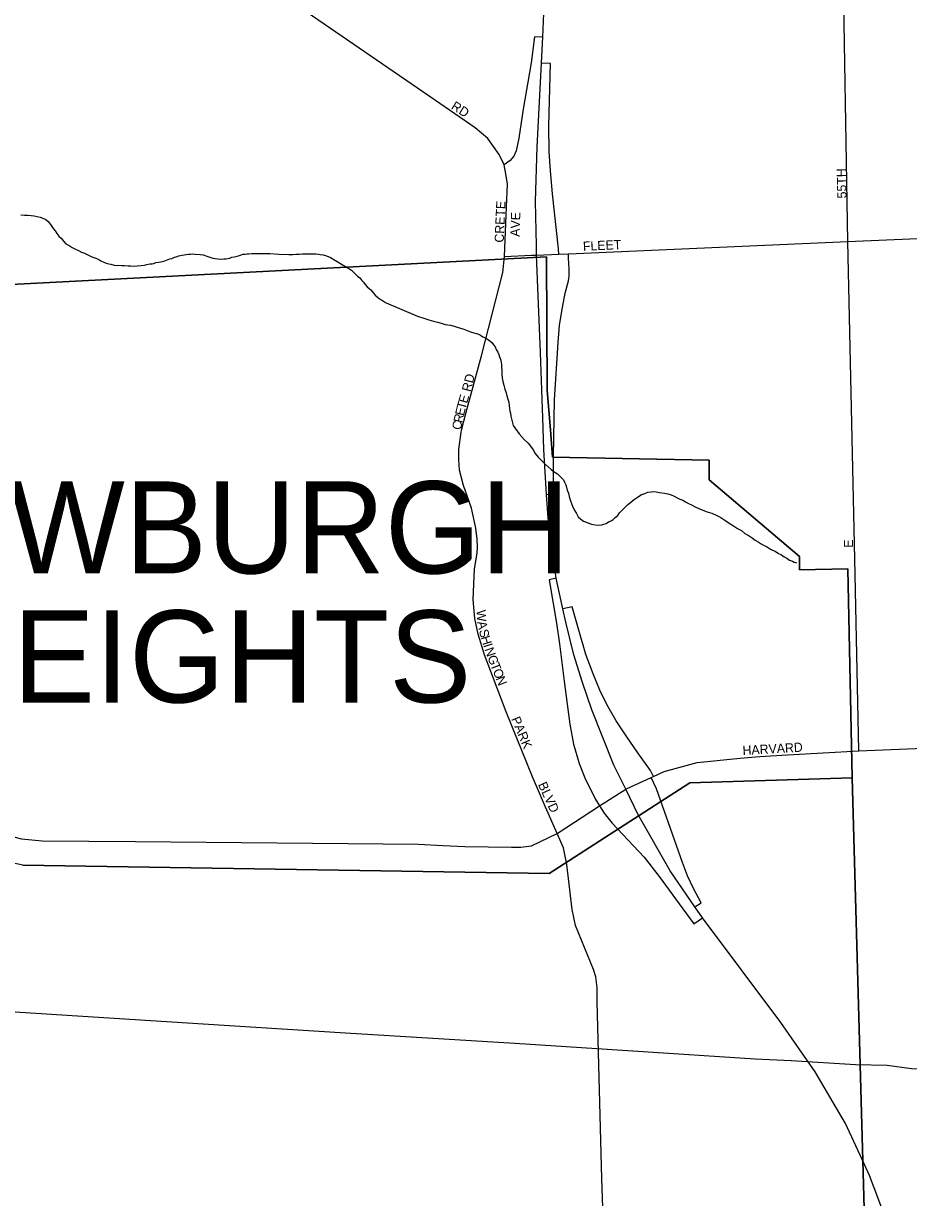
# Model space of a CAD drawing. Extents: x 2010165 to 2382125, y 1060529 to 1407316.
# Drawn here: x 2196877 to 2201681, y 1254931 to 1261303 of the extents above; entities that cross this region are included whole.
import ezdxf

# ---------------------------------------------------------------- set-up
doc = ezdxf.new("R2010")
doc.units = 0
for name, color, linetype in [('GM_X_City_Street', 7, 'Continuous'), ('GM_X_City_Street_Text', 7, 'Continuous'), ('GM_X_Corporation', 7, 'Continuous'), ('GM_X_Corporation_Text', 7, 'Continuous'), ('GM_X_Interchange_Ramps', 7, 'Continuous'), ('GM_X_Interstate_Route', 7, 'Continuous'), ('GM_X_Minor_River', 7, 'Continuous'), ('GM_X_Rail_Line', 7, 'Continuous')]:
    doc.layers.add(name, color=color, linetype=linetype)

msp = doc.modelspace()

# ---------------------------------------------------------------- linework, layer by layer
at = {"layer": 'GM_X_City_Street'}
for points in [[(2199107, 1260889.4), (2198071.1, 1261601.3), (2198021.3, 1261645.3), (2197975, 1261723.6), (2197558.7, 1262406.8)], [(2201391.2, 1258312.9), (2201352.1, 1260120.5), (2201323.4, 1261736.1)], [(2199494.3, 1260487.3), (2199486, 1260536.6), (2199459.1, 1260592.2), (2199397.6, 1260679.1), (2199327.7, 1260737.8), (2199107, 1260889.4)], [(2199487.5, 1260038.9), (2199498.8, 1260308.8), (2199503.7, 1260431.8), (2199494.3, 1260487.3)], [(2199634.6, 1260045.1), (2199661.4, 1260046.3), (2199781.8, 1260051.6), (2199834.4, 1260053.9), (2201352.1, 1260120.5), (2202949.6, 1260189.6)], [(2199253, 1259084.7), (2199254.7, 1259096.6), (2199280.3, 1259194.7), (2199362.7, 1259499), (2199479.5, 1259951.4), (2199487.5, 1260038.9)], [(2199487.5, 1260038.9), (2199634.6, 1260045.1)], [(2199711, 1257049.1), (2199639.2, 1257215), (2199497.4, 1257566.7), (2199379.5, 1257876.2), (2199345, 1257988), (2199326.1, 1258073.7), (2199317.2, 1258177.2), (2199325, 1258342.7), (2199339, 1258428.3), (2199341.7, 1258459.5), (2199339.7, 1258504.1), (2199332.8, 1258563.5), (2199308.3, 1258672.5), (2199266, 1258795), (2199243.8, 1258879.6), (2199239.9, 1258937.2), (2199240.5, 1258991.6), (2199253, 1259084.7)], [(2201411.8, 1257355.9), (2201391.2, 1258312.9)], [(2200874.4, 1257324.2), (2201023.2, 1257334.6), (2201411.8, 1257355.9)], [(2201411.8, 1257355.9), (2201807, 1257371.8), (2201934.7, 1257374.9)], [(2199772.8, 1256906.6), (2200003.5, 1257056.9), (2200146.2, 1257146.8), (2200153.1, 1257151.1), (2200283.2, 1257211), (2200296, 1257216.8), (2200353.5, 1257243.3), (2200533.7, 1257292.3), (2200767.4, 1257316.7), (2200874.4, 1257324.2)], [(2195519, 1257045.6), (2196073.5, 1257065.6), (2196172.2, 1257057), (2196866.5, 1256877.7), (2196977.5, 1256866.4), (2197484, 1256863.5), (2199021.1, 1256848.6), (2199152.4, 1256842.2)], [(2199772.8, 1256906.6), (2199772.8, 1256906.6), (2199711, 1257049.1)], [(2199152.4, 1256842.2), (2199273, 1256836.4), (2199525.3, 1256832.1), (2199576, 1256832.1), (2199634.4, 1256840.7), (2199772.8, 1256906.6)], [(2199822, 1256756.8), (2199808.4, 1256828.5), (2199772.8, 1256906.6)], [(2200016.7, 1255035.4), (2199991, 1255992.5), (2199990, 1256071.9), (2199983.2, 1256129.1), (2199970.1, 1256168), (2199872.3, 1256408.4), (2199855.3, 1256493.7), (2199825.4, 1256738.9), (2199822, 1256756.8)], [(2200005.9, 1254566.3), (2200008.4, 1254571.4), (2200025.4, 1254621.4), (2200029.7, 1254683.7), (2200021, 1254876.6), (2200016.7, 1255035.4)]]:
    msp.add_lwpolyline(points, dxfattribs=at)
at = {"layer": 'GM_X_Corporation'}
for points in [[(2201444.6, 1254676.1), (2201374.5, 1257208.6), (2201351.9, 1258343.6), (2201089.7, 1258338.8), (2201088.9, 1258411), (2200597.9, 1258827), (2200598.7, 1258933.3), (2199747.7, 1258950.4), (2199738.1, 1259098.7), (2199719.7, 1259311.1), (2199715.7, 1260037.1), (2195407.4, 1259814.3)], [(2196873.5, 1256735.8), (2199730.7, 1256689.8), (2200493.9, 1257181.2), (2201374.5, 1257208.6), (2201444.6, 1254676.1)]]:
    msp.add_lwpolyline(points, dxfattribs=at)
msp.add_lwpolyline([(2195407.4, 1259814.3), (2199715.7, 1260037.1), (2199719.7, 1259311.1), (2199738.1, 1259098.7), (2199747.7, 1258950.4), (2200598.7, 1258933.3), (2200597.9, 1258827), (2201088.9, 1258411), (2201089.7, 1258338.8), (2201351.9, 1258343.6), (2201374.5, 1257208.6), (2200493.9, 1257181.2), (2199730.7, 1256689.8), (2196873.5, 1256735.8), (2196072.9, 1256903.9), (2195520.5, 1256890)], close=True, dxfattribs=at)
at = {"layer": 'GM_X_Interchange_Ramps'}
for points in [[(2199695.1, 1261229.4), (2199650.4, 1261231.4), (2199631.6, 1261090.6), (2199589.8, 1260837.9), (2199565.6, 1260681.1), (2199550.1, 1260611.8), (2199537.6, 1260583.5), (2199517.8, 1260560.5), (2199486, 1260536.6)], [(2199781.8, 1260051.6), (2199780.5, 1260081.2), (2199748.7, 1260378.4), (2199737.7, 1260503.2), (2199729.5, 1260608.7), (2199728.6, 1260748), (2199738, 1261086.1), (2199688, 1261088.4)], [(2199715.9, 1258747.2), (2199754, 1258749.5), (2199753.5, 1258950.8), (2199759.7, 1259260.6), (2199778.3, 1259572.6), (2199786.7, 1259665.8), (2199802.7, 1259762.6), (2199817.2, 1259840.3), (2199835.4, 1259907), (2199837.1, 1259918.7), (2199837.8, 1259930.8), (2199838.4, 1259971.8), (2199835.5, 1260028.9), (2199834.4, 1260053.9)], [(2199768.7, 1258292.2), (2199729.4, 1258283.5), (2199770.7, 1258048.7), (2199785.6, 1257935.6), (2199811.7, 1257733.4), (2199827.6, 1257609.7), (2199841.7, 1257499.7), (2199862.4, 1257392.7), (2199893.8, 1257286.6), (2199924.5, 1257208.7), (2199979.8, 1257094.5), (2200003.5, 1257056.9)], [(2200296, 1257216.8), (2200280.5, 1257248.8), (2200210.8, 1257344.5), (2200148.6, 1257437.1), (2200093.9, 1257518.8), (2200042.8, 1257607), (2200005.5, 1257685.2), (2199968.3, 1257774.3), (2199929.7, 1257879.2), (2199890.6, 1258011.2), (2199855.6, 1258136.9), (2199805.2, 1258125.8)], [(2200521.5, 1256508.4), (2200554.7, 1256531.4), (2200513.4, 1256608.3), (2200481.1, 1256677.1), (2200454.2, 1256749.7), (2200313, 1257149.6), (2200298.6, 1257179.3), (2200283.2, 1257211)], [(2200003.5, 1257056.9), (2200028.4, 1257017.5), (2200072.4, 1256963.1), (2200245.2, 1256779.2), (2200327.4, 1256674.1), (2200436.6, 1256525.8), (2200515.7, 1256416.5), (2200562.3, 1256448.9)]]:
    msp.add_lwpolyline(points, dxfattribs=at)
at = {"layer": 'GM_X_Interstate_Route'}
for points in [[(2199660.5, 1260098.4), (2199656.6, 1260338), (2199664.7, 1260634.1), (2199688, 1261088.4), (2199695.1, 1261229.4), (2199708.1, 1261534.7), (2199700, 1261838.9), (2199670.1, 1262170.2), (2199572.4, 1262796.8), (2199489, 1263330.1), (2199414.7, 1263681.8), (2199324.9, 1263978.7), (2199083.3, 1264612.1), (2199046.6, 1264724.6), (2199011.2, 1264833.2), (2198963.5, 1265022.9), (2198922.4, 1265282.8), (2198900.5, 1265515.8), (2198878.2, 1265723.7)], [(2199695.1, 1259162.7), (2199682.9, 1259518.2), (2199661.4, 1260046.3), (2199660.5, 1260098.4)], [(2200219.3, 1256998.5), (2200213.3, 1257009.1), (2200146.2, 1257146.8), (2200082, 1257278.5), (2199961.9, 1257578.6), (2199911.6, 1257726.9), (2199863.3, 1257877.3), (2199821.1, 1258053.7), (2199805.2, 1258125.8), (2199768.7, 1258292.2), (2199723.9, 1258618.1), (2199715.9, 1258747.2), (2199700.9, 1258991.7), (2199695.1, 1259162.7)], [(2201439.5, 1255114.8), (2201338.1, 1255333.3), (2201173.4, 1255613.7), (2200987.4, 1255881.7), (2200562.3, 1256448.9), (2200521.5, 1256508.4), (2200386.8, 1256704.6), (2200219.3, 1256998.5)], [(2201583.9, 1254739.3), (2201518.6, 1254916.7), (2201469.4, 1255050.6), (2201439.5, 1255114.8)]]:
    msp.add_lwpolyline(points, dxfattribs=at)
at = {"layer": 'GM_X_Minor_River'}
for points in [[(2196862.6, 1260265.3), (2196882.7, 1260263.6), (2196900.7, 1260263.8), (2196918.8, 1260262), (2196934.9, 1260260.2), (2196950.9, 1260256.3), (2196967, 1260252.5), (2196981.2, 1260246.7), (2196997.3, 1260238.9), (2197011.5, 1260229), (2197017.6, 1260219), (2197027.8, 1260207.1), (2197038.1, 1260191.2), (2197048.3, 1260177.3), (2197058.5, 1260163.3), (2197068.7, 1260149.4), (2197080.9, 1260137.5), (2197093.1, 1260121.6), (2197107.4, 1260107.8), (2197125.5, 1260097.9), (2197141.7, 1260088.1), (2197159.9, 1260078.3), (2197176, 1260070.5), (2197192.2, 1260062.6), (2197208.3, 1260056.8), (2197226.5, 1260047), (2197248.6, 1260037.2), (2197268.8, 1260029.4), (2197285, 1260021.6), (2197297.1, 1260015.7), (2197313.2, 1260007.9), (2197325.3, 1260002), (2197339.4, 1259998.2), (2197351.5, 1259996.3), (2197369.5, 1259992.5), (2197379.6, 1259990.7), (2197393.6, 1259990.8), (2197409.7, 1259989), (2197425.7, 1259989.2), (2197445.8, 1259987.4), (2197457.8, 1259987.6), (2197475.9, 1259985.8), (2197493.9, 1259988), (2197515.9, 1259990.3), (2197533.9, 1259992.5), (2197545.9, 1259994.7)], [(2197545.9, 1259994.7), (2197561.9, 1259998.9), (2197573.9, 1259999), (2197583.9, 1260001.1), (2197595.9, 1260005.3), (2197609.9, 1260007.5), (2197619.9, 1260009.6), (2197631.9, 1260011.8), (2197643.9, 1260015.9), (2197661.8, 1260022.1), (2197671.8, 1260026.3), (2197681.8, 1260028.4), (2197695.7, 1260034.6), (2197705.7, 1260036.7), (2197719.7, 1260042.9), (2197737.7, 1260045.1), (2197749.7, 1260047.3), (2197759.7, 1260049.4), (2197771.7, 1260051.6), (2197783.7, 1260051.7), (2197793.7, 1260053.8), (2197807.8, 1260052), (2197835.9, 1260050.3), (2197851.9, 1260048.5), (2197872.1, 1260040.7), (2197888.2, 1260034.9), (2197904.3, 1260029.1), (2197916.4, 1260027.2), (2197932.4, 1260025.4), (2197946.5, 1260023.6), (2197964.5, 1260025.8), (2197974.5, 1260025.9), (2197986.5, 1260028.1), (2197996.5, 1260030.2), (2198008.5, 1260034.4), (2198022.5, 1260036.5), (2198036.5, 1260040.7), (2198048.4, 1260044.9), (2198068.4, 1260051.1), (2198080.4, 1260051.3), (2198090.4, 1260053.4), (2198100.4, 1260053.5), (2198116.5, 1260055.7), (2198214.7, 1260054.9), (2198262.9, 1260051.5), (2198317, 1260050.1), (2198339.1, 1260050.4), (2198355.1, 1260050.6), (2198373.1, 1260050.8), (2198391.1, 1260053), (2198409.2, 1260053.2), (2198427.2, 1260053.5), (2198445.3, 1260053.7), (2198463.3, 1260053.9), (2198477.4, 1260052.1), (2198487.4, 1260050.2), (2198503.5, 1260048.4), (2198515.5, 1260044.5), (2198529.7, 1260038.6), (2198543.8, 1260032.8), (2198562, 1260023), (2198580.2, 1260011.2), (2198602.4, 1259997.4), (2198624.6, 1259983.6), (2198642.8, 1259973.8), (2198657, 1259963.9), (2198667.1, 1259956), (2198677.3, 1259944.1), (2198689.5, 1259932.2), (2198701.7, 1259922.3), (2198713.9, 1259908.4), (2198722, 1259898.5), (2198732.2, 1259886.6), (2198742.4, 1259874.7), (2198752.6, 1259864.8), (2198762.7, 1259856.9), (2198777, 1259839), (2198785.1, 1259829.1), (2198797.3, 1259819.1), (2198809.5, 1259809.3), (2198825.6, 1259799.4), (2198841.8, 1259789.6), (2198862, 1259779.8), (2198892.2, 1259768.1), (2198918.4, 1259756.4), (2199015.2, 1259715.4), (2199049.5, 1259703.8), (2199077.7, 1259694.1), (2199101.8, 1259688.4), (2199123.9, 1259682.6), (2199144.1, 1259676.9), (2199166.2, 1259669.1), (2199194.3, 1259665.4), (2199214.5, 1259659.7), (2199230.6, 1259655.8), (2199248.7, 1259650), (2199266.8, 1259644.2), (2199285, 1259636.4), (2199303.1, 1259630.6), (2199321.2, 1259624.8), (2199335.3, 1259621)], [(2199335.3, 1259621), (2199347.4, 1259617.1), (2199357.5, 1259611.2), (2199369.6, 1259603.3), (2199383.7, 1259597.5), (2199395.9, 1259589.6), (2199408, 1259581.7), (2199418.2, 1259571.8), (2199428.3, 1259559.9), (2199436.5, 1259548), (2199442.7, 1259534), (2199450.9, 1259520.1), (2199457.2, 1259506.1), (2199461.3, 1259494.1), (2199465.5, 1259482.1), (2199469.8, 1259464.1), (2199471.9, 1259452.1), (2199472.1, 1259438), (2199472.3, 1259422), (2199472.6, 1259401.9), (2199474.9, 1259377.9), (2199479.2, 1259359.9), (2199483.5, 1259339.9), (2199489.8, 1259317.9), (2199496.1, 1259297.9), (2199500.3, 1259281.9), (2199506.6, 1259263.9), (2199510.8, 1259247.9), (2199513.1, 1259229.8), (2199515.3, 1259213.8), (2199517.5, 1259199.8), (2199519.7, 1259187.8), (2199521.9, 1259171.8), (2199534.6, 1259121.8), (2199567.3, 1259076), (2199593.8, 1259046.2), (2199616.1, 1259026.4), (2199628.4, 1259008.5), (2199642.7, 1258988.6), (2199655, 1258968.7), (2199671.3, 1258948.8), (2199689.6, 1258929), (2199707.9, 1258911.2), (2199724.1, 1258897.3), (2199740.4, 1258883.5), (2199756.6, 1258869.6), (2199774.8, 1258859.8), (2199787, 1258847.9), (2199799.1, 1258836), (2199807.3, 1258826.1), (2199813.5, 1258814.1), (2199819.7, 1258800.1), (2199823.9, 1258786.2), (2199828.1, 1258770.2), (2199834.3, 1258754.2), (2199838.6, 1258736.2), (2199844.9, 1258718.2), (2199853.2, 1258692.2), (2199859.5, 1258674.2), (2199869.7, 1258658.3), (2199878, 1258644.3), (2199888.2, 1258626.4), (2199902.5, 1258612.5), (2199916.6, 1258602.7), (2199930.7, 1258596.8), (2199944.8, 1258591), (2199959, 1258585.1), (2199979.1, 1258581.4), (2199997.1, 1258579.6), (2200015.1, 1258581.8), (2200027.1, 1258585.9), (2200039.1, 1258590.1), (2200053, 1258598.3), (2200066.9, 1258604.5), (2200076.9, 1258610.6), (2200088.7, 1258622.8), (2200102.6, 1258633), (2200112.5, 1258647.2), (2200126.3, 1258661.4), (2200140.1, 1258675.6), (2200158, 1258691.9), (2200171.8, 1258704.1), (2200185.7, 1258716.3), (2200231.4, 1258746.9), (2200249.3, 1258753.2), (2200265.3, 1258759.4), (2200283.3, 1258761.6), (2200297.3, 1258763.8), (2200311.4, 1258761.9), (2200329.5, 1258758.1), (2200355.6, 1258754.4), (2200373.7, 1258750.6), (2200391.8, 1258744.8), (2200407.9, 1258737), (2200424.1, 1258729.2), (2200440.2, 1258721.4), (2200456.3, 1258715.5), (2200470.5, 1258707.7), (2200486.7, 1258697.8), (2200502.8, 1258690), (2200518.9, 1258682.2)], [(2200518.9, 1258682.2), (2200543.2, 1258670.4), (2200563.3, 1258662.6), (2200587.5, 1258652.9), (2200613.7, 1258645.2), (2200639.9, 1258633.5), (2200662.1, 1258621.7), (2200684.4, 1258607.9), (2200706.6, 1258592.1), (2200730.9, 1258576.4), (2200753.1, 1258562.6), (2200773.4, 1258550.8), (2200791.6, 1258535), (2200815.8, 1258523.2), (2200832, 1258511.4), (2200848.2, 1258499.6), (2200864.4, 1258489.7), (2200880.6, 1258479.9), (2200896.8, 1258470), (2200908.9, 1258464.2), (2200921, 1258458.3), (2200931.1, 1258450.4), (2200943.2, 1258444.5), (2200957.3, 1258438.7), (2200975.5, 1258426.8), (2200991.7, 1258419), (2201005.8, 1258409.1), (2201020, 1258401.3), (2201034.2, 1258391.4), (2201050.3, 1258385.6), (2201060.4, 1258379.7), (2201068.4, 1258377.8), (2201072.5, 1258375.8)]]:
    msp.add_lwpolyline(points, dxfattribs=at)
at = {"layer": 'GM_X_Rail_Line'}
msp.add_lwpolyline([(2196659.6, 1255949.7), (2197084.8, 1255922.7), (2197966.7, 1255867.6), (2198625.4, 1255825.9), (2199543.8, 1255768.8), (2200183.9, 1255727.1), (2200849.1, 1255684.8), (2201043.4, 1255675.8), (2201392.3, 1255654), (2201564.2, 1255649.5), (2201696.3, 1255632.2), (2201856, 1255627.7), (2202037.5, 1255628.3), (2202243.4, 1255630.9), (2202391.6, 1255635.4), (2202555.1, 1255642.4), (2202689.8, 1255651.4), (2202833.5, 1255663.6), (2203045.8, 1255681.6), (2203200.3, 1255693.1), (2203598, 1255730.3), (2203777.9, 1255745.5)], dxfattribs=at)

# ---------------------------------------------------------------- texts
at = {"layer": 'GM_X_City_Street_Text'}
for s, rotation, p in [('RD', 328.00321, (2199194, 1260842.3)), ('55TH', 91.3632, (2201344.4, 1260354.5)), ('CRETE', 87.39878, (2199483.2, 1260113.1)), ('AVE', 88.02609, (2199569.1, 1260145.3)), ('FLEET', 2.72483, (2199914.5, 1260069.3)), ('RD', 75.25417, (2199303.1, 1259301.1)), ('E', 74.0621, (2199284.6, 1259238.6)), ('E', 76.3746, (2199267, 1259171)), ('T', 74.4598, (2199275.2, 1259204.8)), ('C', 77.68982, (2199250.2, 1259093.9)), ('R', 77.68982, (2199258.6, 1259132.6)), ('E', 90, (2201379.6, 1258458.3)), ('W', 273.95387, (2199334.8, 1258118.6)), ('A', 281.15616, (2199339.7, 1258054.8)), ('S', 283.79326, (2199348.7, 1258009.1)), ('H', 287.66516, (2199358.1, 1257971.4)), ('I', 287.81932, (2199371.5, 1257929.3)), ('N', 289.1752, (2199378.7, 1257907.2)), ('G', 291.49349, (2199393.9, 1257863.5)), ('T', 291.58916, (2199410, 1257822.5)), ('O', 291.57415, (2199423, 1257789.8)), ('N', 291.55854, (2199439.2, 1257748.9)), ('PARK', 292.7122, (2199523.3, 1257529.1)), ('HARVARD', 3.317, (2200781.3, 1257332.5)), ('BLVD', 294.56334, (2199668.3, 1257173))]:
    msp.add_text(s, height=50, rotation=rotation, dxfattribs=at).set_placement(p)
at = {"layer": 'GM_X_Corporation_Text'}
for s, p in [('NEWBURGH', (2195867, 1258318.5)), ('HEIGHTS', (2196335.6, 1257617.9))]:
    msp.add_text(s, height=500, rotation=0.00001, dxfattribs=at).set_placement(p)

doc.saveas('drawing.dxf')
